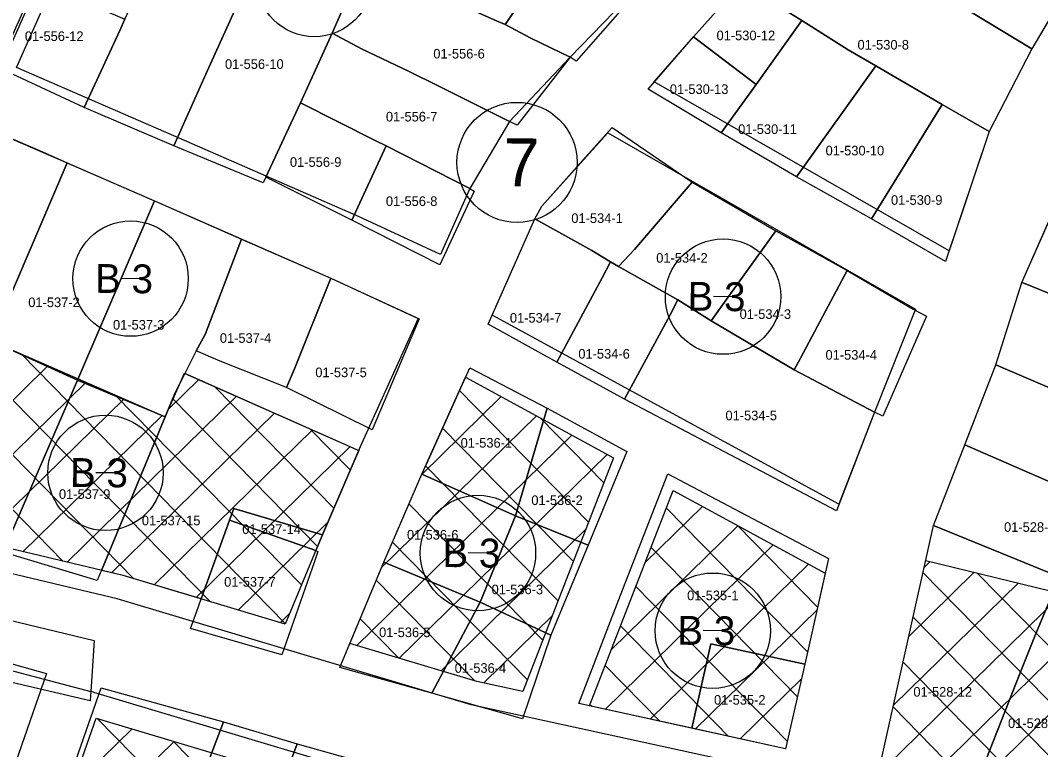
# Model space of a CAD drawing. Extents: x 413946 to 415528, y 4453939 to 4454944.
# Drawn here: x 415070.8 to 415176.9, y 4454424.6 to 4454500.5 of the extents above; entities that cross this region are included whole.
import ezdxf

# ---------------------------------------------------------------- set-up
doc = ezdxf.new("R2010")
doc.units = 0
for name, color, linetype in [('0_KADASTRO', 7, 'Continuous'), ('1_DÜZENLEME', 7, 'Continuous'), ('1_PLAN_DEĞİŞİKLİĞİ_ONAMA_SINIRI', 7, 'Continuous'), ('Level 27', 7, 'Continuous'), ('Level 29', 7, 'Continuous'), ('Level 32', 7, 'Continuous'), ('Level 34', 7, 'Continuous'), ('Level 57', 7, 'Continuous'), ('Level 58', 7, 'Continuous'), ('Level 62', 7, 'Continuous')]:
    doc.layers.add(name, color=color, linetype=linetype)

msp = doc.modelspace()

# ---------------------------------------------------------------- linework, layer by layer
at = {"layer": '0_KADASTRO'}
for points in [[(415106.43, 4454506.58), (415112.48, 4454519.95), (415113.2, 4454519.54), (415121.44, 4454515.67), (415122.34, 4454515.37), (415129.29, 4454512.09), (415123.36, 4454503.2), (415121.21, 4454500.06), (415120.08, 4454500.54), (415116.26, 4454502.23), (415110.01, 4454504.93)], [(415152.56, 4454511.91), (415158.6, 4454518.66), (415168.77, 4454512.55), (415169.66, 4454512.04), (415180.77, 4454505.68), (415175.97, 4454497.52), (415163.02, 4454505.4)], [(415121.21, 4454500.06), (415123.36, 4454503.2), (415129.29, 4454512.09), (415138.46, 4454507.49), (415128.61, 4454496.26), (415127.99, 4454496.65), (415123.89, 4454498.65)], [(415145.79, 4454504.38), (415152.56, 4454511.91), (415163.02, 4454505.4), (415175.97, 4454497.52), (415171.56, 4454488.91), (415166.67, 4454491.75), (415159.75, 4454495.77), (415156.88, 4454497.43), (415152.06, 4454500.46), (415149.71, 4454501.92)], [(415077.45, 4454491.43), (415081.14, 4454499.42), (415081.68, 4454500.61), (415085.93, 4454509.81), (415094.99, 4454505.7), (415090.25, 4454495.19), (415086.76, 4454487.44)], [(415086.76, 4454487.44), (415090.25, 4454495.19), (415094.99, 4454505.7), (415098.34, 4454503.95), (415104.22, 4454501.46), (415103.22, 4454499.15), (415099.94, 4454491.91), (415096.34, 4454484.18), (415096.06, 4454483.59)], [(415103.22, 4454499.15), (415104.22, 4454501.46), (415106.43, 4454506.58), (415110.01, 4454504.93), (415116.26, 4454502.23), (415120.08, 4454500.54), (415121.21, 4454500.06), (415123.89, 4454498.65), (415127.99, 4454496.65), (415122.48, 4454489.57), (415121.66, 4454489.98), (415114.27, 4454493.68), (415111.25, 4454495.17), (415106.27, 4454497.52)], [(415068.46, 4454495.57), (415072.49, 4454504.56), (415081.68, 4454500.61), (415081.14, 4454499.42), (415077.45, 4454491.43)], [(415140.82, 4454498.78), (415145.79, 4454504.38), (415149.71, 4454501.92), (415152.06, 4454500.46), (415147.32, 4454493.82)], [(415143.69, 4454488.78), (415147.32, 4454493.82), (415152.06, 4454500.46), (415156.88, 4454497.43), (415159.75, 4454495.77), (415151.51, 4454484.21)], [(415099.94, 4454491.91), (415103.22, 4454499.15), (415106.27, 4454497.52), (415111.25, 4454495.17), (415114.27, 4454493.68), (415121.66, 4454489.98), (415117.56, 4454483), (415108.83, 4454487.42), (415107.71, 4454488)], [(415136.08, 4454493.34), (415140.82, 4454498.78), (415147.32, 4454493.82), (415143.69, 4454488.78)], [(415151.51, 4454484.21), (415159.75, 4454495.77), (415166.67, 4454491.75), (415159.33, 4454479.84)], [(415096.34, 4454484.18), (415099.94, 4454491.91), (415107.71, 4454488), (415108.83, 4454487.42), (415105.28, 4454479.69)], [(415159.33, 4454479.84), (415166.67, 4454491.75), (415171.56, 4454488.91), (415167.02, 4454475.42)], [(415057.69, 4454471.52), (415060.95, 4454478.93), (415065.84, 4454489.93), (415072.79, 4454486.95), (415075.69, 4454485.68), (415067.75, 4454467.15), (415066.87, 4454467.5), (415064.77, 4454468.42)], [(415124.31, 4454479.84), (415125.04, 4454481.15), (415129.85, 4454486.56), (415132.35, 4454489.33), (415140.68, 4454483.64), (415134.66, 4454476.66), (415133.01, 4454474.88), (415132.19, 4454475.36), (415130.23, 4454476.55)], [(415174.96, 4454473.23), (415181.35, 4454487.71), (415188.2, 4454484.56), (415182.53, 4454470.12), (415181.84, 4454470.41), (415175.43, 4454473.04)], [(415105.28, 4454479.69), (415108.83, 4454487.42), (415117.56, 4454483), (415117.99, 4454482.72), (415114.44, 4454475.06)], [(415067.75, 4454467.15), (415075.69, 4454485.68), (415084.76, 4454481.7), (415076.74, 4454463.07)], [(415133.01, 4454474.88), (415134.66, 4454476.66), (415140.68, 4454483.64), (415149.37, 4454478.59), (415144.21, 4454471.42), (415142.63, 4454469.23), (415139.17, 4454471.4)], [(415076.74, 4454463.07), (415084.76, 4454481.7), (415093.81, 4454477.73), (415090.02, 4454467.81), (415089.09, 4454466.12), (415087.91, 4454463.76), (415086.88, 4454461.69), (415085.85, 4454459.26)], [(415119.46, 4454468.89), (415124.31, 4454479.84), (415130.23, 4454476.55), (415132.19, 4454475.36), (415131.31, 4454473.71), (415126.61, 4454464.94)], [(415142.63, 4454469.23), (415144.21, 4454471.42), (415149.37, 4454478.59), (415156.8, 4454474.46), (415152.56, 4454466.53), (415151.93, 4454465.35), (415151.28, 4454464.14)], [(415089.09, 4454466.12), (415090.02, 4454467.81), (415093.81, 4454477.73), (415103.1, 4454473.68), (415099.3, 4454464.25), (415098.49, 4454462.28), (415091.57, 4454465.02)], [(415126.61, 4454464.94), (415131.31, 4454473.71), (415132.19, 4454475.36), (415133.01, 4454474.88), (415139.17, 4454471.4), (415138.38, 4454469.86), (415133.63, 4454461.07)], [(415151.28, 4454464.14), (415151.93, 4454465.35), (415152.56, 4454466.53), (415156.8, 4454474.46), (415163.65, 4454470.46), (415165.03, 4454469.73), (415160.5, 4454459.3), (415159.61, 4454459.73)], [(415098.49, 4454462.28), (415099.3, 4454464.25), (415103.1, 4454473.68), (415112.29, 4454469.45), (415107.4, 4454457.9)], [(415172.24, 4454464.66), (415174.96, 4454473.23), (415175.43, 4454473.04), (415181.84, 4454470.41), (415182.53, 4454470.12), (415184.98, 4454469.03), (415188.38, 4454467.61), (415197.07, 4454463.84), (415193.83, 4454455.27), (415190.4, 4454456.87), (415185.11, 4454459.14)], [(415051.54, 4454452.98), (415059.58, 4454470.69), (415064.77, 4454468.42), (415066.87, 4454467.5), (415067.75, 4454467.15), (415076.74, 4454463.07), (415069.24, 4454445.64), (415053.79, 4454449.33)], [(415133.63, 4454461.07), (415138.38, 4454469.86), (415139.17, 4454471.4), (415142.63, 4454469.23), (415151.28, 4454464.14), (415159.61, 4454459.73), (415155.67, 4454449.48)], [(415112.56, 4454453.28), (415113.4, 4454455.1), (415117.55, 4454464.34), (415125.58, 4454460.15), (415122.3, 4454448.94)], [(415169.01, 4454456.32), (415169.12, 4454456.61), (415172.24, 4454464.66), (415185.11, 4454459.14), (415190.4, 4454456.87), (415193.83, 4454455.27), (415190.45, 4454447.04), (415182.24, 4454450.59)], [(415079.23, 4454443.27), (415085.85, 4454459.26), (415086.88, 4454461.69), (415087.91, 4454463.76), (415106, 4454455.75), (415105.08, 4454453.61), (415102.21, 4454446.97), (415093, 4454449.71), (415092.55, 4454448.5), (415091.92, 4454446.78), (415089.6, 4454440.3), (415081.5, 4454442.73)], [(415069.03, 4454445.16), (415069.14, 4454445.41), (415076.74, 4454463.07), (415085.85, 4454459.26), (415079.23, 4454443.27), (415079.11, 4454442.99), (415078.79, 4454442.22)], [(415122.3, 4454448.94), (415125.58, 4454460.15), (415133.88, 4454455.64), (415129.85, 4454445.91)], [(415165.76, 4454447.93), (415169.01, 4454456.32), (415182.24, 4454450.59), (415190.45, 4454447.04), (415187.02, 4454438.74), (415178.86, 4454442.55), (415178.24, 4454442.84), (415177.83, 4454443.03)], [(415108.6, 4454444.12), (415112.56, 4454453.28), (415122.3, 4454448.94), (415118.61, 4454439.95)], [(415128.88, 4454429.41), (415133.22, 4454440.7), (415138.12, 4454453.31), (415145.7, 4454449.33), (415154.85, 4454444.52), (415152.37, 4454433.53), (415142.62, 4454435.64), (415140.64, 4454426.86)], [(415092.55, 4454448.5), (415093, 4454449.71), (415102.21, 4454446.97), (415101.52, 4454445.33)], [(415088.5, 4454437.22), (415089.11, 4454438.92), (415089.6, 4454440.3), (415091.92, 4454446.78), (415092.55, 4454448.5), (415101.52, 4454445.33), (415101.74, 4454445.25), (415101.38, 4454444.18), (415097.99, 4454434.5)], [(415118.61, 4454439.95), (415122.3, 4454448.94), (415129.85, 4454445.91), (415125.96, 4454436.53)], [(415160.16, 4454422.69), (415162.75, 4454434.4), (415165.76, 4454447.93), (415177.83, 4454443.03), (415178.24, 4454442.84), (415178.86, 4454442.55), (415176.37, 4454436.61), (415174.78, 4454432.63), (415170.05, 4454420.62)], [(415104.03, 4454433.17), (415108.6, 4454444.12), (415118.61, 4454439.95), (415113.59, 4454430.5)], [(415170.05, 4454420.62), (415174.78, 4454432.63), (415176.37, 4454436.61), (415178.86, 4454442.55), (415187.02, 4454438.74), (415184.58, 4454432.79), (415178.92, 4454418.9)], [(415113.59, 4454430.5), (415118.61, 4454439.95), (415125.96, 4454436.53), (415123.01, 4454427.83)], [(415140.64, 4454426.86), (415142.62, 4454435.64), (415152.37, 4454433.53), (415150.37, 4454424.72)], [(415059.84, 4454417.7), (415065.93, 4454434.67), (415073.54, 4454432.53), (415067.38, 4454414.97)], [(415076.56, 4454423.51), (415079.21, 4454431.05), (415091.94, 4454427.51), (415088.79, 4454419.21)], [(415083.5, 4454405.19), (415086.16, 4454412.19), (415088.79, 4454419.21), (415091.94, 4454427.51), (415099.59, 4454425.23), (415090.92, 4454402.08)], [(415090.92, 4454402.08), (415099.59, 4454425.23), (415107.35, 4454423.05), (415106.1, 4454419.71), (415098.53, 4454399.46)]]:
    msp.add_lwpolyline(points, close=True, dxfattribs=at)
at = {"layer": '1_DÜZENLEME'}
msp.add_line((415039.93, 4454440.75), (415078.13, 4454430.68), dxfattribs=at)
at = {"layer": '1_PLAN_DEĞİŞİKLİĞİ_ONAMA_SINIRI'}
msp.add_lwpolyline([(415042.39, 4454453.75), (415045.68, 4454443.88), (415078.47, 4454435.99), (415078.13, 4454430.68), (415078.07, 4454429.72), (415028.7, 4454441.24), (414985.12, 4454451.42), (414977.34, 4454446.14), (414977.34, 4454442.34)], dxfattribs=at)
at = {"layer": 'Level 27'}
for p, q in [((415155.93, 4454450.17), (415119.88, 4454469.83)), ((415117.11, 4454463.37), (415132.5, 4454454.97)), ((415132.5, 4454454.97), (415123.07, 4454430.68)), ((415129.99, 4454429.17), (415138.7, 4454451.59)), ((415138.7, 4454451.59), (415154.5, 4454442.97)), ((415123.07, 4454430.68), (415118.29, 4454431.72)), ((415150.37, 4454424.72), (415129.99, 4454429.17))]:
    msp.add_line(p, q, dxfattribs=at)
for points in [[(415180.34, 4454504.95), (415175.97, 4454497.52), (415171.56, 4454488.91), (415167.38, 4454476.5)], [(415160.16, 4454422.69), (415162.75, 4454434.4), (415165.76, 4454447.93), (415169.01, 4454456.32), (415172.24, 4454464.66), (415174.96, 4454473.23), (415179.19, 4454482.82)], [(415112.19, 4454469.49), (415106.16, 4454456.11), (415102.16, 4454446.86), (415098.33, 4454437.69)], [(415105.08, 4454435.67), (415108.6, 4454444.12), (415112.56, 4454453.28), (415117.11, 4454463.37)], [(415081.5, 4454442.73), (415053.79, 4454449.33)], [(415098.33, 4454437.69), (415081.5, 4454442.73)], [(415154.5, 4454442.97), (415152.37, 4454433.53), (415150.37, 4454424.72)], [(415065.21, 4454390.38), (415070.88, 4454405.72), (415073.41, 4454412.84), (415078.7, 4454427.91)]]:
    msp.add_lwpolyline(points, dxfattribs=at)
at = {"layer": 'Level 29'}
for p, q in [((415167.38, 4454476.5), (415136.73, 4454494.08)), ((415131.88, 4454488.8), (415163.9, 4454470.43)), ((415117.56, 4454483), (415114.51, 4454476.13))]:
    msp.add_line(p, q, dxfattribs=at)
for points in [[(415070.41, 4454495.58), (415085.45, 4454529.5), (415087.81, 4454529.94)], [(415136.73, 4454494.08), (415140.82, 4454498.78), (415145.79, 4454504.38), (415152.56, 4454511.91), (415158.19, 4454518.21)], [(415134.85, 4454503.75), (415127.99, 4454496.65), (415121.66, 4454489.98), (415117.56, 4454483)], [(415114.51, 4454476.13), (415105.97, 4454480.07), (415087.56, 4454488.12), (415070.41, 4454495.58)], [(415067.58, 4454489.17), (415084.76, 4454481.7), (415103.1, 4454473.68), (415112.19, 4454469.49)], [(415119.88, 4454469.83), (415124.31, 4454479.84), (415125.04, 4454481.15), (415131.88, 4454488.8)], [(415163.9, 4454470.43), (415159.61, 4454459.73), (415155.93, 4454450.17)], [(415118.29, 4454431.72), (415105.08, 4454435.67)], [(415078.7, 4454427.91), (415121.68, 4454415.05), (415144.9, 4454408.93), (415177.52, 4454403.06)]]:
    msp.add_lwpolyline(points, dxfattribs=at)
at = {"layer": 'Level 32'}
for p, q in [((415083.27, 4454473.61), (415081.27, 4454473.63)), ((415144.88, 4454471.74), (415142.88, 4454471.76)), ((415080.66, 4454453.41), (415078.66, 4454453.43)), ((415119.39, 4454445.07), (415117.39, 4454445.09)), ((415143.81, 4454436.99), (415141.81, 4454437.01))]:
    msp.add_line(p, q, dxfattribs=at)
for centre in [(415101.37, 4454504.78), (415082.27, 4454473.62), (415143.88, 4454471.75), (415079.66, 4454453.42), (415118.39, 4454445.08), (415142.81, 4454437)]:
    msp.add_circle(centre, 6, dxfattribs=at)
at = {"layer": 'Level 34'}
for p, q in [((415090.54, 4454440.02), (415061.17, 4454469.99)), ((415082.62, 4454442.39), (415058.09, 4454467.42)), ((415098.36, 4454437.76), (415070.91, 4454465.77)), ((415057.29, 4454448.5), (415073.68, 4454464.56)), ((415075.23, 4454444.22), (415056.32, 4454463.52)), ((415117.08, 4454463.3), (415117.14, 4454463.35)), ((415061.89, 4454447.4), (415077.64, 4454462.84)), ((415086.19, 4454460.01), (415089.36, 4454463.12)), ((415103.41, 4454449.75), (415091.03, 4454462.38)), ((415066.48, 4454446.31), (415081.6, 4454461.12)), ((415075.68, 4454444.12), (415093.3, 4454461.38)), ((415100.03, 4454441.76), (415080.68, 4454461.51)), ((415101.71, 4454445.77), (415086.68, 4454461.11)), ((415112.55, 4454453.26), (415120.81, 4454461.35)), ((415129.9, 4454448.28), (415116.48, 4454461.97)), ((415071.08, 4454445.21), (415085.55, 4454459.39)), ((415080.27, 4454443.02), (415097.23, 4454459.64)), ((415108.37, 4454443.57), (415124.48, 4454459.35)), ((415131.49, 4454452.37), (415124.85, 4454459.15)), ((415084.71, 4454441.77), (415101.17, 4454457.89)), ((415105.12, 4454453.72), (415100.92, 4454458)), ((415128.31, 4454444.18), (415114.72, 4454458.06)), ((415105.81, 4454435.46), (415128.15, 4454457.35)), ((415089.09, 4454440.46), (415105.11, 4454456.15)), ((415110.19, 4454434.15), (415131.82, 4454455.34)), ((415126.72, 4454440.09), (415112.95, 4454454.15)), ((415125.13, 4454436), (415111.22, 4454450.19)), ((415135.78, 4454444.08), (415141.75, 4454449.93)), ((415152.66, 4454434.79), (415137.99, 4454449.76)), ((415093.47, 4454439.15), (415102.76, 4454448.25)), ((415114.57, 4454432.84), (415129.64, 4454447.61)), ((415132.27, 4454435.04), (415145.42, 4454447.92)), ((415153.7, 4454439.44), (415145.35, 4454447.96)), ((415123.54, 4454431.9), (415109.51, 4454446.22)), ((415131.63, 4454428.81), (415149.09, 4454445.92)), ((415151.6, 4454430.15), (415136.4, 4454445.67)), ((415164.79, 4454443.57), (415165.43, 4454444.19)), ((415136.3, 4454427.79), (415152.77, 4454443.92)), ((415163.2, 4454436.41), (415170, 4454443.08)), ((415190.88, 4454416.29), (415164.67, 4454443.05)), ((415118.05, 4454431.79), (415107.82, 4454442.24)), ((415197.1, 4454415.66), (415170.32, 4454443)), ((415150.55, 4454425.51), (415134.81, 4454441.58)), ((415161.61, 4454429.25), (415174.58, 4454441.96)), ((415160.55, 4454422.61), (415179.15, 4454440.84)), ((415140.98, 4454426.77), (415153.65, 4454439.18)), ((415165.26, 4454421.63), (415183.73, 4454439.72)), ((415097.85, 4454437.84), (415098.77, 4454438.74)), ((415110.13, 4454434.16), (415106.14, 4454438.23)), ((415118.99, 4454431.57), (415126.13, 4454438.57)), ((415183.85, 4454417.76), (415163.64, 4454438.39)), ((415169.98, 4454420.65), (415188.3, 4454438.61)), ((415144.46, 4454426.01), (415133.22, 4454437.49)), ((415176.81, 4454419.22), (415162.6, 4454433.73)), ((415137.34, 4454427.56), (415131.63, 4454433.39)), ((415145.65, 4454425.75), (415152.02, 4454431.99)), ((415130.22, 4454429.12), (415130.04, 4454429.3)), ((415169.78, 4454420.69), (415161.57, 4454429.07)), ((415111.07, 4454394.93), (415078.79, 4454427.88)), ((415076.16, 4454420.66), (415082.42, 4454426.79)), ((415073.16, 4454412.12), (415086.8, 4454425.49)), ((415119.57, 4454391.97), (415086.71, 4454425.51)), ((415150.33, 4454424.73), (415150.39, 4454424.79))]:
    msp.add_line(p, q, dxfattribs=at)
at = {"layer": 'Level 57'}
msp.add_line((415164.95, 4454444.31), (415206.72, 4454434.11), dxfattribs=at)
msp.add_lwpolyline([(415059.57, 4454470.7), (415064.77, 4454468.42), (415067.75, 4454467.15), (415085.85, 4454459.26), (415087.88, 4454463.78), (415106, 4454455.75)], dxfattribs=at)
at = {"layer": 'Level 58'}
msp.add_circle((415122.46, 4454485.71), 6.25, dxfattribs=at)
at = {"layer": 'Level 62'}
msp.add_line((415148.99, 4454422.46), (415117.67, 4454429.3), dxfattribs=at)
for points in [[(415069.04, 4454496.18), (415084.39, 4454530.83)], [(415080.86, 4454440.31), (415053.63, 4454446.8)], [(415117.67, 4454429.3), (415080.86, 4454440.31)], [(415078.4, 4454430.61), (415122.36, 4454417.46), (415145.44, 4454411.37), (415177.2, 4454405.66)]]:
    msp.add_lwpolyline(points, dxfattribs=at)
msp.add_arc((415076.97, 4454425.82), 5, 73.3458, 76.5969, dxfattribs=at)

# ---------------------------------------------------------------- texts
at = {"layer": '0_KADASTRO'}
for s, p in [('01-556-12', (415071.28, 4454498.34)), ('01-530-12', (415143.2, 4454498.42)), ('01-530-8', (415157.86, 4454497.45)), ('01-556-6', (415113.75, 4454496.52)), ('01-556-10', (415092.09, 4454495.44)), ('01-530-13', (415138.34, 4454492.83)), ('01-556-7', (415108.82, 4454489.97)), ('01-530-11', (415145.45, 4454488.67)), ('01-530-10', (415154.54, 4454486.44)), ('01-556-9', (415098.84, 4454485.25)), ('01-530-9', (415161.34, 4454481.3)), ('01-556-8', (415108.82, 4454481.18)), ('01-534-1', (415128.1, 4454479.41)), ('01-534-2', (415136.93, 4454475.28)), ('01-537-2', (415071.63, 4454470.66)), ('01-534-7', (415121.71, 4454469.04)), ('01-534-3', (415145.6, 4454469.43)), ('01-537-3', (415080.44, 4454468.32)), ('01-537-4', (415091.55, 4454466.94)), ('01-534-6', (415128.83, 4454465.3)), ('01-534-4', (415154.53, 4454465.19)), ('01-537-5', (415101.48, 4454463.37)), ('01-534-5', (415144.13, 4454458.89)), ('01-536-1', (415116.59, 4454456.04)), ('01-537-9', (415074.82, 4454450.71)), ('01-536-2', (415123.94, 4454450.07)), ('01-537-15', (415083.44, 4454447.96)), ('01-537-14', (415093.88, 4454447.06)), ('01-536-6', (415111.01, 4454446.48)), ('01-528-13', (415173.1, 4454447.28)), ('01-537-7', (415092, 4454441.58)), ('01-536-3', (415119.81, 4454440.79)), ('01-535-1', (415140.14, 4454440.17)), ('01-536-5', (415108.11, 4454436.33)), ('01-536-4', (415115.97, 4454432.62)), ('01-535-2', (415142.94, 4454429.3)), ('01-528-12', (415163.67, 4454430.14)), ('01-528-11', (415173.51, 4454426.87))]:
    msp.add_text(s, height=1, dxfattribs=at).set_placement(p)
at = {"layer": 'Level 32'}
for p in [(415078.57, 4454472.15), (415140.18, 4454470.29), (415075.96, 4454451.96), (415114.69, 4454443.62), (415139.11, 4454435.54)]:
    msp.add_text('B 3', height=3, rotation=359.4141, dxfattribs=at).set_placement(p)
at = {"layer": 'Level 58'}
msp.add_text('7', height=5, rotation=359.4141, dxfattribs=at).set_placement((415121.02, 4454483.23))

doc.saveas('drawing.dxf')
